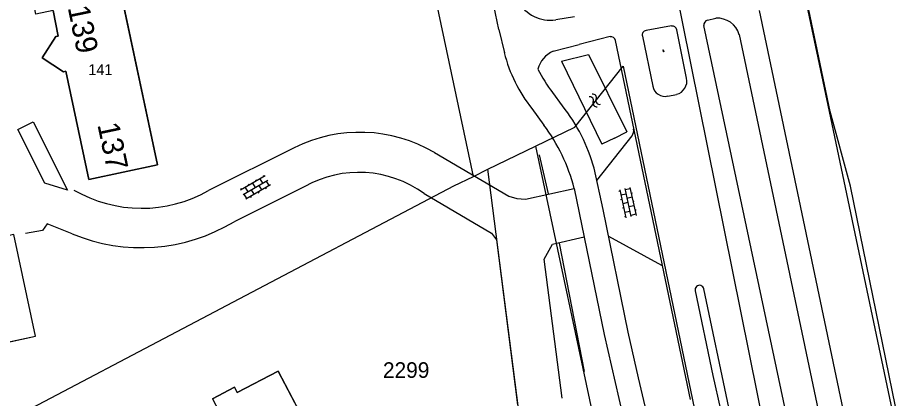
# Model space of a CAD drawing. Extents: x 148816 to 151297, y 399515 to 402500.
# Drawn here: x 150305 to 150406.8, y 401941 to 401984.9 of the extents above; entities that cross this region are included whole.
import ezdxf

# ---------------------------------------------------------------- set-up
doc = ezdxf.new("R2010")
doc.units = 0
for name, color, linetype in [('B01 Hoofdgebouw  [T] Norm', 7, 'Continuous'), ('B01 hoofgebouw', 7, 'Continuous'), ('G01 perceelsgrens', 7, 'Continuous'), ('Q21 Lichtmast  Gem', 7, 'Continuous'), ('S02 Open verharding  Norm', 7, 'Continuous'), ('S05 Water  Norm', 7, 'Continuous'), ('T03 Hek raster  [T] Norm', 7, 'Continuous'), ('T04 Haag heg  [D] Gem', 7, 'Continuous'), ('T04 Haag heg  [D] Norm', 7, 'Continuous'), ('T09 Insteek water  [T] Norm', 7, 'Continuous'), ('V00 Kant verharding algemeen  [T] Norm', 7, 'Continuous'), ('Z01 perceelnummer', 7, 'Continuous'), ('Z02 huisnummer', 7, 'Continuous'), ('Z02 Huisnummer  [Tekst] Norm', 7, 'Continuous')]:
    doc.layers.add(name, color=color, linetype=linetype)

msp = doc.modelspace()

# ---------------------------------------------------------------- linework, layer by layer
at = {"layer": 'B01 Hoofdgebouw  [T] Norm'}
for p, q in [((150321.15, 401967.97), (150316.72, 401988.79)), ((150309.12, 401985.78), (150309.7, 401982.82)), ((150309.42, 401982.78), (150307.83, 401980.3)), ((150309.7, 401982.82), (150309.42, 401982.78)), ((150307.83, 401980.3), (150310.3, 401978.68)), ((150310.3, 401978.68), (150310.58, 401978.78)), ((150310.58, 401978.78), (150313.23, 401966.28)), ((150313.23, 401966.28), (150321.15, 401967.97)), ((150307.06, 401948.18), (150304.57, 401959.92)), ((150289.26, 401944.4), (150307.06, 401948.18)), ((150330.33, 401941.69), (150335.05, 401944.17)), ((150335.05, 401944.17), (150341.94, 401931.07)), ((150327.48, 401940.95), (150330.02, 401942.29)), ((150330.02, 401942.29), (150330.33, 401941.69))]:
    msp.add_line(p, q, dxfattribs=at)
at = {"layer": 'B01 hoofgebouw'}
for points in [[(150321.15, 401967.97), (150313.23, 401966.28), (150310.58, 401978.78), (150310.3, 401978.68), (150307.83, 401980.3), (150309.42, 401982.78), (150309.7, 401982.82), (150309.12, 401985.78), (150307.11, 401985.35), (150305.98, 401990.83), (150314.64, 401992.68), (150315.5, 401988.53), (150316.72, 401988.79), (150321.15, 401967.97)], [(150264.76, 401948.08), (150267.25, 401936.34), (150285.51, 401940.22), (150284.92, 401941.81), (150289.6, 401942.8), (150289.26, 401944.4), (150307.06, 401948.18), (150304.57, 401959.92), (150286.37, 401956.05), (150286.42, 401955.76), (150280.03, 401953.16), (150280.69, 401951.46), (150264.76, 401948.08)], [(150341.94, 401931.07), (150335.05, 401944.17), (150330.33, 401941.69), (150330.02, 401942.29), (150327.48, 401940.95), (150328.63, 401938.77), (150319.96, 401934.21), (150319.11, 401935.81), (150312.39, 401932.27), (150313.22, 401930.69), (150304.57, 401926.13), (150303.41, 401928.33), (150300.85, 401926.98), (150301.17, 401926.39), (150296.45, 401923.91), (150303.34, 401910.79), (150322.38, 401920.78), (150323.7, 401918.27), (150326.58, 401919.78), (150325.25, 401922.29), (150341.94, 401931.07)]]:
    msp.add_lwpolyline(points, dxfattribs=at)
at = {"layer": 'G01 perceelsgrens'}
for points in [[(150357.57, 401966.63), (150350.5, 402000)], [(150409.03, 401924.78), (150398.62, 401974.13), (150393.16, 402000)], [(150364.72, 401970.1), (150369.27, 401972.32), (150374.85, 401979.34), (150387.16, 401920.12)], [(150359.25, 401967.45), (150364.72, 401970.1)], [(150364.72, 401970.1), (150379.73, 401899.64)], [(150298.34, 401898.77), (150363.36, 401935.36), (150359.25, 401967.45)], [(150357.57, 401966.63), (150359.25, 401967.45)], [(150355.31, 401965.53), (150357.57, 401966.63)], [(150247.8, 401908.92), (150355.31, 401965.53)]]:
    msp.add_lwpolyline(points, dxfattribs=at)
at = {"layer": 'Q21 Lichtmast  Gem'}
msp.add_lwpolyline([(149259.03, 401631.35), (149389.25, 401472.06), (149811.3, 401690.64), (150218.62, 401901.6), (150212.43, 402019.68), (150368.23, 402051.07), (150470.02, 401545.9), (150556.48, 401148.68)], dxfattribs=at)
at = {"layer": 'S02 Open verharding  Norm'}
for p, q in [((150379.41, 401981.23), (150379.46, 401981)), ((150379.41, 401981.21), (150379.47, 401981.22)), ((150379.42, 401981.16), (150379.41, 401981.16)), ((150379.49, 401981.13), (150379.43, 401981.11)), ((150379.44, 401981.07), (150379.43, 401981.06)), ((150379.45, 401981.02), (150379.51, 401981.03)), ((150379.47, 401981.24), (150379.52, 401981.01)), ((150379.5, 401981.18), (150379.48, 401981.18)), ((150379.52, 401981.08), (150379.5, 401981.08)), ((150333.56, 401966.68), (150330.71, 401965.02)), ((150333.43, 401966.61), (150333.35, 401966.74)), ((150333.86, 401966.17), (150331.01, 401964.5)), ((150334.16, 401965.65), (150331.31, 401963.99)), ((150331.7, 401965.6), (150331.62, 401965.73)), ((150332.43, 401965.34), (150332.13, 401965.85)), ((150332.56, 401966.1), (150332.49, 401966.23)), ((150333.17, 401965.07), (150332.86, 401965.59)), ((150333.3, 401965.84), (150332.99, 401966.36)), ((150334.03, 401965.57), (150333.73, 401966.09)), ((150330.83, 401965.1), (150330.76, 401965.23)), ((150331.44, 401964.06), (150331.14, 401964.58)), ((150331.27, 401965.35), (150331.57, 401964.83)), ((150332.3, 401964.57), (150332, 401965.08)), ((150332.74, 401964.82), (150332.81, 401964.69)), ((150333.6, 401965.32), (150333.68, 401965.19)), ((150374.48, 401964.94), (150374.34, 401964.9)), ((150374.45, 401965.08), (150375.15, 401961.86)), ((150375.18, 401964.58), (150374.59, 401964.45)), ((150375.04, 401965.21), (150375.74, 401961.99)), ((150375.66, 401965.19), (150375.07, 401965.06)), ((150375.63, 401965.34), (150376.33, 401962.11)), ((150375.76, 401964.7), (150375.91, 401964.74)), ((150331.87, 401964.31), (150331.95, 401964.18)), ((150374.7, 401963.96), (150374.55, 401963.93)), ((150375.39, 401963.6), (150374.8, 401963.47)), ((150375.87, 401964.22), (150375.28, 401964.09)), ((150375.98, 401963.73), (150376.12, 401963.76)), ((150374.91, 401962.98), (150374.76, 401962.95)), ((150375.02, 401962.49), (150375.6, 401962.62)), ((150376.08, 401963.24), (150375.5, 401963.11)), ((150376.19, 401962.75), (150376.34, 401962.78)), ((150375.12, 401962.01), (150374.98, 401961.97)), ((150376.3, 401962.26), (150375.71, 401962.13))]:
    msp.add_line(p, q, dxfattribs=at)
at = {"layer": 'S05 Water  Norm'}
for centre, start, end in [((150371, 401975.4), 337.0957, 100.9507), ((150371.35, 401975.69), 337.0957, 100.9507), ((150371.78, 401975.07), 157.0957, 280.9507), ((150372.13, 401975.36), 157.0957, 280.9507)]:
    msp.add_arc(centre, 0.425, start, end, dxfattribs=at)
at = {"layer": 'T03 Hek raster  [T] Norm'}
msp.add_lwpolyline([(150414.77, 401898.29), (150401.07, 401965.5), (150398.73, 401974.11), (150393.28, 402000)], dxfattribs=at)
at = {"layer": 'T04 Haag heg  [D] Gem'}
msp.add_line((150365.15, 401969.13), (150366.18, 401964.6), dxfattribs=at)
at = {"layer": 'T04 Haag heg  [D] Norm'}
msp.add_line((150365.15, 401969.13), (150366.18, 401964.6), dxfattribs=at)
msp.add_lwpolyline([(150367.48, 401958.92), (150370.35, 401944.13)], dxfattribs=at)
at = {"layer": 'T09 Insteek water  [T] Norm'}
for p, q in [((150367.75, 401979.92), (150370.86, 401980.69)), ((150370.86, 401980.69), (150375.27, 401971.76)), ((150367.75, 401979.92), (150372.39, 401970.35)), ((150373.83, 401971.05), (150375.27, 401971.76)), ((150373.83, 401971.05), (150372.39, 401970.35))]:
    msp.add_line(p, q, dxfattribs=at)
at = {"layer": 'V00 Kant verharding algemeen  [T] Norm'}
for p, q in [((150360.5, 401983.57), (150357.07, 402000)), ((150360.5, 401983.57), (150357.07, 402000)), ((150336.92, 401969.92), (150327.01, 401964.99)), ((150338.12, 401965.45), (150329.98, 401961.4))]:
    msp.add_line(p, q, dxfattribs=at)
for points in [[(150390.52, 401985.77), (150409.53, 401895.23), (150410.38, 401891.9)], [(150369.23, 401985.04), (150367.07, 401984.67)], [(150384.58, 401984.65), (150385.53, 401984.88)], [(150380.43, 401983.98), (150377.48, 401983.44)], [(150401.06, 401901.96), (150398.92, 401912.18), (150398.43, 401915.14), (150398.05, 401918.12), (150397.73, 401920.07), (150384.16, 401984.02)], [(150360.5, 401983.57), (150361.14, 401980.9)], [(150373.34, 401982.75), (150369.77, 401981.86)], [(150377.06, 401982.81), (150378.26, 401977.05)], [(150382.15, 401977.97), (150381.02, 401983.53)], [(150388.22, 401982.98), (150406.63, 401895.39)], [(150366.78, 401981.06), (150369.77, 401981.86)], [(150382.6, 401940.88), (150373.97, 401982.29)], [(150367.85, 401974.76), (150366.72, 401976.29)], [(150380.01, 401975.89), (150380.99, 401976.09)], [(150364.32, 401974.45), (150365.69, 401972.55)], [(150310.76, 401965.04), (150308.15, 401965.85), (150305.05, 401972.03), (150306.82, 401972.91), (150310.76, 401965.04)], [(150371.82, 401966.14), (150375.88, 401971.31)], [(150353.08, 401969.38), (150361.66, 401964.36), (150362.59, 401964.06), (150363.57, 401964.01), (150369.2, 401965.24)], [(150375.43, 401948.64), (150372.53, 401962.8), (150371.49, 401967.56)], [(150351.88, 401964.64), (150359.66, 401960.06), (150360.25, 401959.29), (150362.65, 401940.26)], [(150369.2, 401965.24), (150372.67, 401948.38), (150375.63, 401935.47)], [(150311.29, 401960), (150308.41, 401961.14), (150307.88, 401960.4), (150305.91, 401960.02)], [(150367.79, 401941.02), (150365.75, 401957.07), (150366.68, 401958.82), (150370.35, 401959.65)], [(150373.15, 401959.74), (150379.28, 401956.4)], [(150383.15, 401953.42), (150385.2, 401943.64), (150386.06, 401939.72)], [(150387.02, 401939.97), (150384.14, 401953.64)], [(150377.86, 401938.15), (150376.6, 401943.39), (150375.43, 401948.64)]]:
    msp.add_lwpolyline(points, dxfattribs=at)
for centre, radius, start, end in [((150366.55, 401989.2), 4.56, 211.9612, 276.5551), ((150385.73, 401982.3), 2.58, 15.0863, 94.3398), ((150385.73, 401982.3), 2.58, 15.0863, 94.3398), ((150380.5, 401983.45), 0.527, 8.4644, 97.6721), ((150384.69, 401984.13), 0.537, 101.283, 191.2532), ((150373.39, 401982.15), 0.598, 13.4162, 94.5833), ((150377.55, 401982.94), 0.508, 97.9848, 194.2994), ((150377.55, 401982.94), 0.508, 97.9848, 194.2994), ((150377.11, 401984.79), 16.44, 193.6833, 218.9407), ((150368.11, 401978.1), 3.25, 114.1463, 163.7935), ((150381.33, 401987.48), 18.41, 207.4199, 217.4507), ((150380.62, 401977.62), 1.57, 283.6202, 13.0392), ((150379.66, 401977.28), 1.42, 189.3099, 283.9774), ((150351.76, 401962.08), 20.48, 15.5122, 38.2339), ((150348.76, 401959.93), 21.12, 14.5755, 36.7019), ((150344.5, 401954.71), 17, 59.6835, 116.4828), ((150375, 401971.9), 1.06, 326.1412, 8.9137), ((150344.37, 401954.36), 12.73, 53.8642, 119.3868), ((150344.37, 401954.36), 12.73, 53.8642, 119.3868), ((150319.31, 401978.55), 15.6, 239.9129, 299.5851), ((150319.26, 401979.16), 20.75, 247.409, 301.1099), ((150383.64, 401953.55), 0.508, 10.504, 194.2844), ((150383.64, 401953.55), 0.508, 10.504, 194.2844)]:
    msp.add_arc(centre, radius, start, end, dxfattribs=at)

# ---------------------------------------------------------------- texts
at = {"layer": 'Z01 perceelnummer'}
msp.add_text('2299', height=1.8, dxfattribs=at).set_placement((150347.14, 401943.38))
at = {"layer": 'Z02 huisnummer'}
for s, rotation, p in [('139', 281.7145, (150310.78, 401986.1)), ('137', 281.9506, (150314.2, 401972.59))]:
    msp.add_text(s, height=2.5, rotation=rotation, dxfattribs=at).set_placement(p)
at = {"layer": 'Z02 Huisnummer  [Tekst] Norm'}
msp.add_text('141', height=1.25, dxfattribs=at).set_placement((150313.16, 401978.32))

doc.saveas('drawing.dxf')
